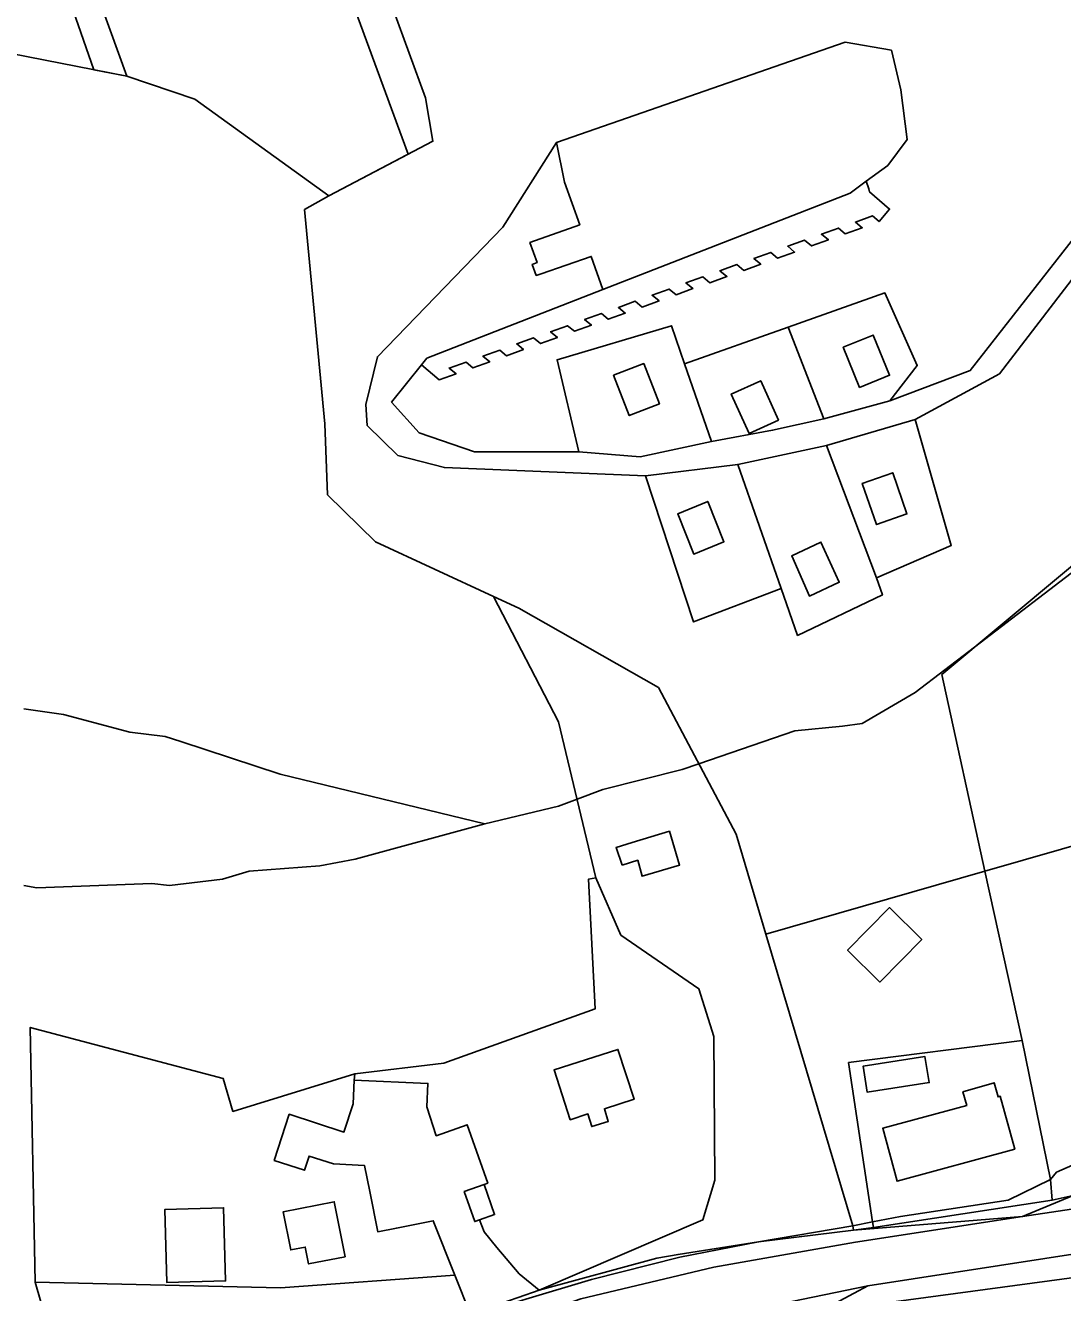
# Model space of a CAD drawing. Extents: x -477304 to -465429, y -1159113 to -1149210.
# Drawn here: x -470157.2 to -469957.6, y -1153757.4 to -1153513.6 of the extents above; entities that cross this region are included whole.
import ezdxf

# ---------------------------------------------------------------- set-up
doc = ezdxf.new("R2010")
doc.units = 0
for name, color, linetype in [('BPEJ_s', 7, 'Continuous'), ('ostatni_s', 7, 'Continuous'), ('PUPFL_s', 7, 'Continuous'), ('trav_porost_s', 7, 'Continuous'), ('voda_s', 7, 'Continuous')]:
    doc.layers.add(name, color=color, linetype=linetype)

msp = doc.modelspace()

# ---------------------------------------------------------------- linework, layer by layer
at = {"layer": 'BPEJ_s'}
for points in [[(-470169.39, -1153449.3), (-470155.95, -1153487.84), (-470144, -1153522.13), (-470137.64, -1153523.37), (-470124.6, -1153527.8), (-470098.79, -1153546.39), (-470083.51, -1153538.37), (-470100.74, -1153491.59), (-470105.84, -1153479.48), (-470106.69, -1153475.44), (-470109.73, -1153467.41), (-470112.01, -1153461.41), (-470129.65, -1153434.42), (-470137.79, -1153420.12), (-470139.21, -1153417.63), (-470144.95, -1153409.12), (-470155.58, -1153387.44), (-470164.43, -1153371.09)], [(-470169.39, -1153449.3), (-470155.95, -1153487.84), (-470144, -1153522.13), (-470137.64, -1153523.37), (-470124.6, -1153527.8), (-470098.79, -1153546.39), (-470083.51, -1153538.37), (-470100.74, -1153491.59), (-470105.84, -1153479.48), (-470106.69, -1153475.44), (-470109.73, -1153467.41), (-470112.01, -1153461.41), (-470129.65, -1153434.42), (-470137.79, -1153420.12), (-470139.21, -1153417.63), (-470144.95, -1153409.12), (-470155.58, -1153387.44), (-470164.43, -1153371.09)], [(-470157.49, -1153679.06), (-470154.94, -1153679.49), (-470132.83, -1153678.64), (-470129.43, -1153679.06), (-470119.23, -1153677.79), (-470114.13, -1153676.3), (-470100.53, -1153675.24), (-470093.73, -1153673.96), (-470068.79, -1153667.19), (-470054.62, -1153663.76), (-470051.05, -1153662.42), (-470046.11, -1153660.57), (-470030.81, -1153656.75), (-470027.62, -1153655.65), (-470009.13, -1153649.31), (-470000, -1153648.41), (-469996.2, -1153647.88), (-469986.02, -1153641.94), (-469974.57, -1153633.17), (-469952.99, -1153616.64)], [(-469952.99, -1153616.64), (-469974.57, -1153633.17), (-469986.02, -1153641.94), (-469996.2, -1153647.88), (-470000, -1153648.41), (-470009.13, -1153649.31), (-470027.62, -1153655.65), (-470030.81, -1153656.75), (-470046.11, -1153660.57), (-470051.05, -1153662.42), (-470054.62, -1153663.76), (-470068.79, -1153667.19), (-470108.18, -1153657.6), (-470127.25, -1153651.36), (-470130.28, -1153650.37), (-470137.09, -1153649.52)], [(-470157.49, -1153645.06), (-470149.84, -1153646.12), (-470137.09, -1153649.52), (-470130.28, -1153650.37), (-470127.25, -1153651.36), (-470108.18, -1153657.6), (-470068.79, -1153667.19)], [(-470137.09, -1153649.52), (-470149.84, -1153646.12), (-470157.49, -1153645.06)], [(-470068.79, -1153667.19), (-470093.73, -1153673.96), (-470100.53, -1153675.24), (-470114.13, -1153676.3), (-470119.23, -1153677.79), (-470129.43, -1153679.06), (-470132.83, -1153678.64), (-470154.94, -1153679.49), (-470157.49, -1153679.06)]]:
    msp.add_lwpolyline(points, dxfattribs=at)
at = {"layer": 'ostatni_s'}
for points in [[(-469987.57, -1153535.53), (-469991.28, -1153540.57), (-469995.4, -1153543.59), (-469998.51, -1153545.86), (-470046.08, -1153564.42), (-470048.31, -1153558.05), (-470057.97, -1153561.36), (-470058.91, -1153561.7), (-470059.67, -1153559.57), (-470058.72, -1153559.24), (-470060.1, -1153555.37), (-470050.53, -1153551.96), (-470053.46, -1153543.75), (-470055.02, -1153536.1), (-469999.48, -1153516.81), (-469990.57, -1153518.4), (-469988.75, -1153525.97)], [(-470046.36, -1153569.02), (-470049.61, -1153570.18), (-470048.28, -1153571.25), (-470051.56, -1153572.43), (-470052.89, -1153571.38), (-470056.14, -1153572.54), (-470054.82, -1153573.62), (-470058.06, -1153574.79), (-470059.4, -1153573.72), (-470062.66, -1153574.88), (-470061.35, -1153575.96), (-470064.61, -1153577.14), (-470065.93, -1153576.09), (-470069.14, -1153577.23), (-470067.85, -1153578.29), (-470071.08, -1153579.47), (-470072.38, -1153578.4), (-470075.66, -1153579.52), (-470074.33, -1153580.61), (-470077.58, -1153581.78), (-470080.94, -1153578.88), (-470079.92, -1153577.62), (-470046.08, -1153564.42), (-469998.51, -1153545.86), (-469995.4, -1153543.59), (-469994.94, -1153545.05), (-469994.76, -1153545.62), (-469990.92, -1153548.94), (-469992.93, -1153551.35), (-469994.24, -1153550.26), (-469997.5, -1153551.43), (-469996.18, -1153552.52), (-469999.44, -1153553.69), (-470000.78, -1153552.59), (-470004.03, -1153553.78), (-470002.68, -1153554.84), (-470005.94, -1153556.02), (-470007.27, -1153554.92), (-470010.53, -1153556.09), (-470009.21, -1153557.2), (-470012.46, -1153558.36), (-470013.77, -1153557.28), (-470017.03, -1153558.46), (-470015.71, -1153559.54), (-470018.95, -1153560.73), (-470020.29, -1153559.62), (-470023.57, -1153560.81), (-470022.23, -1153561.89), (-470025.48, -1153563.09), (-470026.82, -1153561.98), (-470030.11, -1153563.14), (-470028.75, -1153564.24), (-470032.01, -1153565.41), (-470033.34, -1153564.33), (-470036.6, -1153565.51), (-470035.27, -1153566.59), (-470038.51, -1153567.78), (-470039.85, -1153566.67), (-470043.1, -1153567.85), (-470041.76, -1153568.94), (-470045.03, -1153570.11)], [(-469991.82, -1153565.05), (-469985.61, -1153579.05), (-469990.88, -1153585.8), (-470003.56, -1153589.31), (-470010.45, -1153571.63)], [(-470050.73, -1153595.63), (-470054.89, -1153577.92), (-470032.88, -1153571.39), (-470030.4, -1153578.68), (-470025.19, -1153593.64), (-470038.9, -1153596.57)], [(-470030.4, -1153578.68), (-470010.45, -1153571.63), (-470003.56, -1153589.31), (-470013.44, -1153591.49), (-470025.19, -1153593.64)], [(-469990.91, -1153580.88), (-469996.68, -1153583.24), (-469999.84, -1153575.52), (-469994.07, -1153573.16)], [(-469994.07, -1153573.16), (-469999.84, -1153575.52), (-469996.68, -1153583.24), (-469990.91, -1153580.88)], [(-470035.21, -1153586.4), (-470041, -1153588.65), (-470044.01, -1153580.91), (-470038.23, -1153578.66)], [(-470044.01, -1153580.91), (-470041, -1153588.65), (-470035.21, -1153586.4), (-470038.23, -1153578.66)], [(-470012.3, -1153589.53), (-470017.95, -1153592.08), (-470021.37, -1153584.51), (-470015.71, -1153581.96)], [(-470021.37, -1153584.51), (-470017.95, -1153592.08), (-470012.3, -1153589.53), (-470015.71, -1153581.96)], [(-469986, -1153589.39), (-469979.06, -1153613.64), (-469993.46, -1153619.87), (-470003.06, -1153594.4)], [(-469992.31, -1153623.14), (-470008.62, -1153630.94), (-470011.77, -1153621.9), (-470020.14, -1153598.04), (-470003.06, -1153594.4), (-469993.46, -1153619.87)], [(-470011.77, -1153621.9), (-470028.64, -1153628.35), (-470037.86, -1153600.25), (-470020.14, -1153598.04)], [(-469996.17, -1153601.7), (-469990.31, -1153599.65), (-469987.59, -1153607.56), (-469993.43, -1153609.61)], [(-469987.59, -1153607.56), (-469990.31, -1153599.65), (-469996.17, -1153601.7), (-469993.43, -1153609.61)], [(-469965.36, -1153742.69), (-469955.61, -1153738.69), (-469943.5, -1153736.78), (-469928.34, -1153733.94), (-469913.7, -1153726.86), (-469908.25, -1153721.08), (-469901.92, -1153714.36), (-469895.41, -1153702.45), (-469879.93, -1153661.52), (-469867.1, -1153632.03), (-469852.84, -1153610.11), (-469842.89, -1153600.81), (-469850.68, -1153610.96), (-469858.89, -1153623.32), (-469862.93, -1153633.53), (-469875.98, -1153663.02), (-469890.3, -1153697.4), (-469895.76, -1153711.66), (-469904.84, -1153725.28), (-469912.84, -1153731.6), (-469927.94, -1153736.39), (-469943.49, -1153739.44)], [(-470028.6, -1153615.29), (-470031.67, -1153607.56), (-470025.92, -1153605.17), (-470022.8, -1153612.91)], [(-470025.92, -1153605.17), (-470031.67, -1153607.56), (-470028.6, -1153615.29), (-470022.8, -1153612.91)], [(-470004.13, -1153613), (-470000.6, -1153620.71), (-470006.34, -1153623.36), (-470009.75, -1153615.61)], [(-470000.6, -1153620.71), (-470004.13, -1153613), (-470009.75, -1153615.61), (-470006.34, -1153623.36)], [(-470042.38, -1153675.1), (-470043.54, -1153671.7), (-470040.42, -1153670.74), (-470033.28, -1153668.59), (-470031.32, -1153675.12), (-470038.53, -1153677.25), (-470039.37, -1153674.18)], [(-469992.8, -1153697.6), (-469999.02, -1153691.46), (-469990.94, -1153683.29), (-469984.73, -1153689.43)], [(-469998.82, -1153713.09), (-469965.41, -1153708.83), (-469959.96, -1153735.58), (-469968.13, -1153739.56), (-469988.83, -1153742.73), (-469994.18, -1153743.75)], [(-470045.03, -1153724.43), (-470048.22, -1153725.4), (-470048.96, -1153722.98), (-470052.37, -1153724.09), (-470055.48, -1153714.5), (-470043.2, -1153710.55), (-470040.09, -1153720.15), (-470045.78, -1153721.97)], [(-469983.28, -1153716.94), (-469984.13, -1153711.93), (-469996.03, -1153713.8), (-469995.23, -1153718.82)], [(-469995.23, -1153718.82), (-469996.03, -1153713.8), (-469984.13, -1153711.93), (-469983.28, -1153716.94)], [(-469969.63, -1153719.56), (-469966.84, -1153729.77), (-469989.47, -1153735.93), (-469992.23, -1153725.72), (-469976.08, -1153721.33), (-469976.81, -1153718.72), (-469970.78, -1153716.99), (-469970.05, -1153719.7)], [(-469966.84, -1153729.77), (-469969.63, -1153719.56), (-469970.05, -1153719.7), (-469970.78, -1153716.99), (-469976.81, -1153718.72), (-469976.08, -1153721.33), (-469992.23, -1153725.72), (-469989.47, -1153735.93)], [(-469994.18, -1153743.75), (-469988.83, -1153742.73), (-469968.13, -1153739.56), (-469959.96, -1153735.58), (-469959.65, -1153739.55), (-469994.02, -1153744.79)], [(-470070.72, -1153743.67), (-470072.76, -1153737.9), (-470068.94, -1153736.55), (-470066.9, -1153742.32), (-470069.83, -1153743.35)], [(-469959.65, -1153739.55), (-469955.61, -1153738.69), (-469965.36, -1153742.69), (-469997.87, -1153745.36), (-469994.02, -1153744.79)], [(-470129.93, -1153755.4), (-470130.32, -1153741.33), (-470119.04, -1153741.02), (-470118.65, -1153755.09)], [(-470107.56, -1153741.78), (-470097.76, -1153739.86), (-470095.68, -1153750.46), (-470102.68, -1153751.83), (-470103.32, -1153748.57), (-470106.12, -1153749.12)], [(-470016.13, -1153747.59), (-469998.01, -1153744.48), (-469997.87, -1153745.36)], [(-469998.01, -1153744.48), (-469994.18, -1153743.75), (-469994.02, -1153744.79), (-469997.87, -1153745.36)], [(-470035.69, -1153750.71), (-470031.6, -1153750.01), (-470016.13, -1153747.59), (-470031.27, -1153750.53), (-470048.28, -1153754.85), (-470060.89, -1153758.62), (-470065.88, -1153760.16), (-470071.36, -1153762.13), (-470083.35, -1153766.74), (-470092.17, -1153770.37), (-470071.56, -1153761.53), (-470069.83, -1153760.86), (-470062.36, -1153758.3), (-470058.34, -1153756.88)]]:
    msp.add_lwpolyline(points, close=True, dxfattribs=at)
for points in [[(-469955.18, -1153561.55), (-469969.79, -1153580.6), (-469986, -1153589.39), (-470003.06, -1153594.4), (-470020.14, -1153598.04), (-470037.86, -1153600.25), (-470076.56, -1153598.65), (-470085.53, -1153596.32), (-470091.43, -1153590.56), (-470091.71, -1153586.53), (-470089.45, -1153577.34), (-470065.3, -1153552.42), (-470055.02, -1153536.1), (-470053.46, -1153543.75), (-470050.53, -1153551.96), (-470060.1, -1153555.37), (-470058.72, -1153559.24), (-470059.67, -1153559.57), (-470058.91, -1153561.7), (-470057.97, -1153561.36), (-470048.31, -1153558.05), (-470046.08, -1153564.42), (-470079.92, -1153577.62), (-470080.94, -1153578.88), (-470086.72, -1153586.05), (-470081.4, -1153591.94), (-470070.76, -1153595.65), (-470050.73, -1153595.63), (-470038.9, -1153596.57), (-470025.19, -1153593.64), (-470013.44, -1153591.49), (-470003.56, -1153589.31), (-469990.88, -1153585.8), (-469975.42, -1153580.01), (-469952.3, -1153550.45)], [(-470165.48, -1153799.2), (-470149.73, -1153795.48), (-470144.56, -1153794.27), (-470134.87, -1153791.79), (-470112.45, -1153784.47), (-470076.84, -1153767.78), (-470070.19, -1153765.46), (-470050.34, -1153758.54), (-470024.73, -1153752.42), (-469997.47, -1153747.65), (-469965.36, -1153742.69), (-469943.49, -1153739.44), (-469927.94, -1153736.39), (-469912.84, -1153731.6), (-469904.84, -1153725.28), (-469895.76, -1153711.66), (-469890.3, -1153697.4), (-469875.98, -1153663.02), (-469862.93, -1153633.53), (-469858.89, -1153623.32), (-469850.68, -1153610.96), (-469842.89, -1153600.81), (-469840.03, -1153598.14), (-469827.27, -1153587.39)], [(-469816.2, -1153591.55), (-469842.45, -1153620.83), (-469854.69, -1153637.1), (-469867.51, -1153667.37), (-469880.65, -1153698.43), (-469892.43, -1153722.78), (-469905.47, -1153736.75), (-469927.03, -1153745.53), (-469995.09, -1153756.04), (-470022.46, -1153761.65), (-470047.33, -1153767.42), (-470052.8, -1153769.37), (-470055.99, -1153770.5), (-470073.26, -1153776.65), (-470123.61, -1153795.61), (-470145.52, -1153802.14), (-470170.18, -1153806)], [(-469951.17, -1153730.85), (-469958.8, -1153734.16), (-469959.96, -1153735.58), (-469965.41, -1153708.83), (-469972.57, -1153676.31), (-469906.26, -1153657.27)], [(-470071.56, -1153761.53), (-470074.55, -1153754.01), (-470078.71, -1153743.52), (-470085.78, -1153744.92), (-470089.4, -1153745.64), (-470090.94, -1153737.88), (-470091.94, -1153732.88), (-470097.92, -1153732.59), (-470102.59, -1153731.07), (-470103.49, -1153733.81), (-470109.31, -1153731.91), (-470106.41, -1153723.04), (-470095.91, -1153726.47), (-470094.12, -1153721.06), (-470093.94, -1153716.51), (-470079.75, -1153717.09), (-470079.93, -1153721.64), (-470078.12, -1153727.16), (-470072.18, -1153725.07), (-470068.21, -1153736.29), (-470068.94, -1153736.55), (-470072.76, -1153737.9), (-470070.72, -1153743.67), (-470069.83, -1153743.35), (-470068.9, -1153745.65), (-470066.46, -1153748.65), (-470062.19, -1153753.72), (-470058.34, -1153756.88), (-470062.36, -1153758.3)], [(-469955.61, -1153738.69), (-469959.65, -1153739.55), (-469959.96, -1153735.58), (-469958.8, -1153734.16), (-469951.17, -1153730.85)], [(-470060.89, -1153758.62), (-470048.28, -1153754.85), (-470031.27, -1153750.53), (-470016.13, -1153747.59), (-469997.87, -1153745.36), (-469965.36, -1153742.69), (-469997.47, -1153747.65), (-470024.73, -1153752.42), (-470050.34, -1153758.54)]]:
    msp.add_lwpolyline(points, dxfattribs=at)
at = {"layer": 'PUPFL_s'}
for points in [[(-470137.64, -1153523.37), (-470166.24, -1153444.6), (-470267.75, -1153394.56), (-470263.74, -1153324.65), (-470258.51, -1153346.79), (-470228.27, -1153382.7), (-470194.55, -1153387.79), (-470164.39, -1153371.87), (-470164.8, -1153362.84), (-470151.55, -1153389.35), (-470143.84, -1153399.53), (-470108.02, -1153458.93), (-470086.5, -1153510.38), (-470080.21, -1153527.51), (-470078.77, -1153535.89), (-470098.79, -1153546.39), (-470124.6, -1153527.8)], [(-470137.64, -1153523.37), (-470211.04, -1153509.04), (-470218.1, -1153498.86), (-470218.88, -1153472.96), (-470246.45, -1153461.22), (-470276.67, -1153451.93), (-470267.75, -1153394.56), (-470166.24, -1153444.6)]]:
    msp.add_lwpolyline(points, close=True, dxfattribs=at)
at = {"layer": 'trav_porost_s'}
for points in [[(-470211.04, -1153509.04), (-470137.64, -1153523.37), (-470124.6, -1153527.8), (-470098.79, -1153546.39), (-470103.48, -1153549.03), (-470099.56, -1153590.23), (-470099.04, -1153603.92), (-470089.85, -1153612.95), (-470067.1, -1153623.45), (-470054.61, -1153647.58), (-470047.42, -1153677.59), (-470048.82, -1153677.81), (-470047.56, -1153702.73), (-470076.7, -1153713.21), (-470093.82, -1153715.23), (-470117.24, -1153722.48), (-470119.11, -1153716.19), (-470156.23, -1153706.32), (-470155.26, -1153755.31), (-470149.57, -1153775.16), (-470145.81, -1153788.29), (-470151.68, -1153788.8), (-470162.75, -1153791.36)], [(-469980.9, -1153638.45), (-469972.57, -1153676.31), (-470014.7, -1153688.4), (-470020.46, -1153669.19), (-470035.4, -1153640.96), (-470062.25, -1153625.69), (-470067.1, -1153623.45), (-470089.85, -1153612.95), (-470099.04, -1153603.92), (-470099.56, -1153590.23), (-470103.48, -1153549.03), (-470098.79, -1153546.39), (-470078.77, -1153535.89), (-470080.21, -1153527.51), (-470086.5, -1153510.38)], [(-470039.85, -1153566.67), (-470038.51, -1153567.78), (-470035.27, -1153566.59), (-470036.6, -1153565.51), (-470033.34, -1153564.33), (-470032.01, -1153565.41), (-470028.75, -1153564.24), (-470030.11, -1153563.14), (-470026.82, -1153561.98), (-470025.48, -1153563.09), (-470022.23, -1153561.89), (-470023.57, -1153560.81), (-470020.29, -1153559.62), (-470018.95, -1153560.73), (-470015.71, -1153559.54), (-470017.03, -1153558.46), (-470013.77, -1153557.28), (-470012.46, -1153558.36), (-470009.21, -1153557.2), (-470010.53, -1153556.09), (-470007.27, -1153554.92), (-470005.94, -1153556.02), (-470002.68, -1153554.84), (-470004.03, -1153553.78), (-470000.78, -1153552.59), (-469999.44, -1153553.69), (-469996.18, -1153552.52), (-469997.5, -1153551.43), (-469994.24, -1153550.26), (-469992.93, -1153551.35), (-469990.92, -1153548.94), (-469994.76, -1153545.62), (-469994.94, -1153545.05), (-469995.4, -1153543.59), (-469991.28, -1153540.57), (-469987.57, -1153535.53), (-469988.75, -1153525.97), (-469990.57, -1153518.4), (-469999.48, -1153516.81), (-470055.02, -1153536.1), (-470065.3, -1153552.42), (-470089.45, -1153577.34), (-470091.71, -1153586.53), (-470091.43, -1153590.56), (-470085.53, -1153596.32), (-470076.56, -1153598.65), (-470037.86, -1153600.25), (-470028.64, -1153628.35), (-470011.77, -1153621.9), (-470008.62, -1153630.94), (-469992.31, -1153623.14), (-469993.46, -1153619.87), (-469979.06, -1153613.64), (-469986, -1153589.39), (-469969.79, -1153580.6), (-469955.18, -1153561.55)], [(-469863.27, -1153540.38), (-469980.9, -1153638.45)], [(-469952.3, -1153550.45), (-469975.42, -1153580.01), (-469990.88, -1153585.8), (-469985.61, -1153579.05), (-469991.82, -1153565.05), (-470010.45, -1153571.63), (-470030.4, -1153578.68), (-470032.88, -1153571.39), (-470054.89, -1153577.92), (-470050.73, -1153595.63), (-470070.76, -1153595.65), (-470081.4, -1153591.94), (-470086.72, -1153586.05), (-470080.94, -1153578.88), (-470077.58, -1153581.78), (-470074.33, -1153580.61), (-470075.66, -1153579.52), (-470072.38, -1153578.4), (-470071.08, -1153579.47), (-470067.85, -1153578.29), (-470069.14, -1153577.23), (-470065.93, -1153576.09), (-470064.61, -1153577.14), (-470061.35, -1153575.96), (-470062.66, -1153574.88), (-470059.4, -1153573.72), (-470058.06, -1153574.79), (-470054.82, -1153573.62), (-470056.14, -1153572.54), (-470052.89, -1153571.38), (-470051.56, -1153572.43), (-470048.28, -1153571.25), (-470049.61, -1153570.18), (-470046.36, -1153569.02), (-470045.03, -1153570.11), (-470041.76, -1153568.94), (-470043.1, -1153567.85), (-470039.85, -1153566.67)]]:
    msp.add_lwpolyline(points, dxfattribs=at)
for points in [[(-469980.9, -1153638.45), (-469863.27, -1153540.38), (-469859.35, -1153553.47), (-469909.36, -1153627.65), (-469895.39, -1153638.21), (-469906.26, -1153657.27), (-469972.57, -1153676.31)], [(-470047.42, -1153677.59), (-470054.61, -1153647.58), (-470067.1, -1153623.45), (-470062.25, -1153625.69), (-470035.4, -1153640.96), (-470020.46, -1153669.19), (-470014.7, -1153688.4), (-469998.01, -1153744.48), (-470016.13, -1153747.59), (-470031.6, -1153750.01), (-470035.69, -1153750.71), (-470058.34, -1153756.88), (-470026.88, -1153743.36), (-470024.51, -1153735.74), (-470024.71, -1153708.05), (-470027.6, -1153698.91), (-470042.65, -1153688.59)], [(-470042.38, -1153675.1), (-470039.37, -1153674.18), (-470038.53, -1153677.25), (-470031.32, -1153675.12), (-470033.28, -1153668.59), (-470040.42, -1153670.74), (-470043.54, -1153671.7)], [(-470066.46, -1153748.65), (-470068.9, -1153745.65), (-470069.83, -1153743.35), (-470066.9, -1153742.32), (-470068.94, -1153736.55), (-470068.21, -1153736.29), (-470072.18, -1153725.07), (-470078.12, -1153727.16), (-470079.93, -1153721.64), (-470079.75, -1153717.09), (-470093.94, -1153716.51), (-470093.82, -1153715.23), (-470076.7, -1153713.21), (-470047.56, -1153702.73), (-470048.82, -1153677.81), (-470047.42, -1153677.59), (-470042.65, -1153688.59), (-470027.6, -1153698.91), (-470024.71, -1153708.05), (-470024.51, -1153735.74), (-470026.88, -1153743.36), (-470058.34, -1153756.88), (-470062.19, -1153753.72)], [(-469998.82, -1153713.09), (-469994.18, -1153743.75), (-469998.01, -1153744.48), (-470014.7, -1153688.4), (-469972.57, -1153676.31), (-469965.41, -1153708.83)], [(-469999.02, -1153691.46), (-469992.8, -1153697.6), (-469984.73, -1153689.43), (-469990.94, -1153683.29)], [(-470156.23, -1153706.32), (-470119.11, -1153716.19), (-470117.24, -1153722.48), (-470093.82, -1153715.23), (-470093.94, -1153716.51), (-470094.12, -1153721.06), (-470095.91, -1153726.47), (-470106.41, -1153723.04), (-470109.31, -1153731.91), (-470103.49, -1153733.81), (-470102.59, -1153731.07), (-470097.92, -1153732.59), (-470091.94, -1153732.88), (-470090.94, -1153737.88), (-470089.4, -1153745.64), (-470085.78, -1153744.92), (-470078.71, -1153743.52), (-470074.55, -1153754.01), (-470108.07, -1153756.42), (-470155.26, -1153755.31)], [(-470048.22, -1153725.4), (-470045.03, -1153724.43), (-470045.78, -1153721.97), (-470040.09, -1153720.15), (-470043.2, -1153710.55), (-470055.48, -1153714.5), (-470052.37, -1153724.09), (-470048.96, -1153722.98)], [(-470118.65, -1153755.09), (-470119.04, -1153741.02), (-470130.32, -1153741.33), (-470129.93, -1153755.4)], [(-470103.32, -1153748.57), (-470102.68, -1153751.83), (-470095.68, -1153750.46), (-470097.76, -1153739.86), (-470107.56, -1153741.78), (-470106.12, -1153749.12)], [(-470074.55, -1153754.01), (-470071.56, -1153761.53), (-470092.17, -1153770.37), (-470095.47, -1153760.09), (-470149.57, -1153775.16), (-470155.26, -1153755.31), (-470108.07, -1153756.42)], [(-470010.46, -1153764.25), (-470045.67, -1153783.06), (-470052.8, -1153769.37), (-470047.33, -1153767.42), (-470022.46, -1153761.65), (-469995.09, -1153756.04)]]:
    msp.add_lwpolyline(points, close=True, dxfattribs=at)
at = {"layer": 'voda_s'}
msp.add_lwpolyline([(-470203.99, -1153821.6), (-470124.3, -1153811.26), (-470098.94, -1153813.17), (-470082.19, -1153807.74), (-470065.18, -1153796.95), (-470050.82, -1153785.78), (-470048.96, -1153784.66), (-470045.67, -1153783.06), (-470010.46, -1153764.25), (-469993.01, -1153759.48), (-469948.75, -1153753.56), (-469925.16, -1153749.57), (-469897.51, -1153740.8), (-469883.29, -1153727.43), (-469871.99, -1153701.43), (-469866.81, -1153683.22), (-469845.92, -1153630.44), (-469842.45, -1153620.83), (-469816.2, -1153591.55)], dxfattribs=at)
msp.add_lwpolyline([(-469948.75, -1153753.56), (-469993.01, -1153759.48), (-470010.46, -1153764.25), (-469995.09, -1153756.04), (-469927.03, -1153745.53), (-469903.47, -1153739.49), (-469896.16, -1153733.92), (-469891.26, -1153728.85), (-469881.47, -1153710.08), (-469871.25, -1153684.94), (-469845.92, -1153630.44), (-469866.81, -1153683.22), (-469871.99, -1153701.43), (-469883.29, -1153727.43), (-469897.51, -1153740.8), (-469925.16, -1153749.57)], close=True, dxfattribs=at)

doc.saveas('drawing.dxf')
